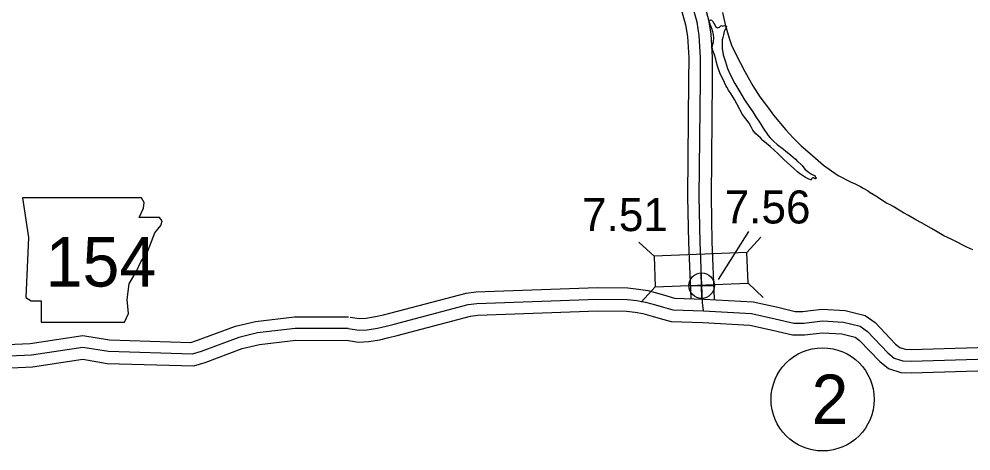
# Model space of a CAD drawing. Extents: x -83719 to 153526, y -11835 to 11446.
# Drawn here: x -2041.6 to -1635.6, y 152.5 to 336.6 of the extents above; entities that cross this region are included whole.
import ezdxf

# ---------------------------------------------------------------- set-up
doc = ezdxf.new("R2010")
doc.units = 0
for name, color, linetype in [('Level 10', 7, 'Continuous'), ('Level 11', 7, 'Continuous'), ('Level 2', 7, 'Continuous'), ('Level 20', 7, 'Continuous'), ('Level 21', 7, 'Continuous'), ('Level 25', 7, 'Continuous'), ('Level 26', 7, 'Continuous'), ('Level 27', 7, 'Continuous'), ('Level 58', 7, 'Continuous'), ('Level 59', 7, 'Continuous'), ('Level 9', 7, 'Continuous')]:
    doc.layers.add(name, color=color, linetype=linetype)

msp = doc.modelspace()

# ---------------------------------------------------------------- linework, layer by layer
at = {"layer": 'Level 10'}
for points in [[(-1900.43, 209.57), (-1896.34, 208.96), (-1893.68, 209.14), (-1889.63, 209.74), (-1886.21, 210.54), (-1882.84, 211.38), (-1850.96, 219.81), (-1846.75, 220.38), (-1794.91, 222.15), (-1781.98, 221.99), (-1777.45, 221.51), (-1773.37, 220.84), (-1768.76, 219.61), (-1765.3, 218.56), (-1761.99, 217.63), (-1749.48, 217.25), (-1728.55, 216.01), (-1718, 213.73), (-1710.57, 211.94), (-1707.26, 211.99), (-1704.07, 212.35), (-1699.02, 212.93), (-1689.24, 212.36), (-1680.73, 210.26), (-1676.48, 207.18), (-1667.72, 197.99), (-1665.9, 196.53), (-1663.73, 195.82), (-1661.1, 195.74), (-1618.7, 196.99)], [(-1901.89, 199.67), (-1896.75, 198.91), (-1892.62, 199.19), (-1887.75, 199.91), (-1883.85, 200.82), (-1880.35, 201.7), (-1849.01, 209.98), (-1845.91, 210.4), (-1794.81, 212.15), (-1782.57, 212), (-1778.79, 211.59), (-1775.48, 211.05), (-1771.5, 209.99), (-1768.11, 208.96), (-1763.51, 207.67), (-1749.92, 207.26), (-1729.91, 206.07), (-1720.23, 203.98), (-1711.69, 201.92), (-1706.62, 201.99), (-1702.94, 202.42), (-1698.74, 202.89), (-1690.74, 202.43), (-1685.02, 201.02), (-1683.09, 199.62), (-1674.5, 190.61), (-1670.74, 187.58), (-1665.46, 185.87), (-1661.1, 185.73), (-1618.55, 186.99)], [(-2113.97, 185.04), (-2087.99, 186.84), (-2073.05, 190.25), (-2060.01, 197.24), (-2036.82, 198.35), (-2014.37, 201.66), (-2003.01, 199.79), (-1968.37, 198.76), (-1965.47, 199.64), (-1949.33, 205.69), (-1940.76, 207.7), (-1924.09, 209.72), (-1901.14, 209.62)], [(-2112.8, 175.1), (-2086.52, 176.92), (-2069.51, 180.8), (-2057.28, 187.36), (-2035.85, 188.38), (-2014.45, 191.54), (-2003.98, 189.81), (-1967.03, 188.71), (-1962.26, 190.17), (-1946.42, 196.1), (-1939.01, 197.84), (-1923.51, 199.71), (-1901.18, 199.62)]]:
    msp.add_lwpolyline(points, dxfattribs=at)
at = {"layer": 'Level 11'}
for points in [[(-1766.34, 466.82), (-1763.7, 466.38), (-1754.23, 452.81), (-1746.14, 436.05), (-1746.1, 416.19), (-1746.29, 373.54), (-1746.81, 368.07), (-1751.35, 359.76), (-1751.41, 356.34), (-1751.08, 349.32), (-1747.52, 336.31), (-1746.61, 330.23), (-1745.93, 320.44), (-1746.01, 310.55), (-1746.46, 260.86)], [(-1772.85, 457.78), (-1769.5, 457.22), (-1762.89, 447.74), (-1756.13, 433.75), (-1756.1, 416.2), (-1756.28, 374.04), (-1756.57, 371.07), (-1761.31, 362.4), (-1761.42, 356.19), (-1761.02, 347.74), (-1757.32, 334.24), (-1756.56, 329.14), (-1755.93, 320.13), (-1756.01, 310.64), (-1756.46, 260.95)], [(-1756.46, 260.81), (-1756.07, 241.32), (-1755.13, 217.61)], [(-1746.46, 261.01), (-1746.07, 241.62), (-1745.11, 217.13)]]:
    msp.add_lwpolyline(points, dxfattribs=at)
at = {"layer": 'Level 2'}
for points in [[(-1741.55, 339.38), (-1740.49, 334.31), (-1738.66, 328.46), (-1737.69, 325.56), (-1735.77, 321.31), (-1732.02, 314.24), (-1728.58, 308.2), (-1725.69, 303.43), (-1722.01, 298.63), (-1719.84, 295.68), (-1714.5, 289.37), (-1711.49, 286), (-1708.02, 282.6), (-1705.13, 280.19), (-1701.96, 277.26), (-1698.43, 274.39), (-1695.07, 271.86), (-1692.25, 269.86), (-1686.62, 267.05), (-1685.02, 266.4), (-1682.77, 265.23), (-1681.6, 264.47), (-1679.78, 263.46), (-1678.07, 262.24)], [(-1741.55, 339.38), (-1740.49, 334.31), (-1738.66, 328.46), (-1737.69, 325.56), (-1735.77, 321.31), (-1732.02, 314.24), (-1728.58, 308.2), (-1725.69, 303.43), (-1722.01, 298.63), (-1719.84, 295.68), (-1714.5, 289.37), (-1711.49, 286), (-1708.02, 282.6), (-1705.13, 280.19), (-1701.96, 277.26), (-1698.43, 274.39), (-1695.07, 271.86), (-1692.25, 269.86), (-1686.62, 267.05), (-1685.02, 266.4), (-1682.77, 265.23), (-1681.6, 264.47), (-1679.78, 263.46), (-1678.07, 262.24)], [(-1634.83, 238.25), (-1637.32, 239.41), (-1639.3, 240.42), (-1641.24, 241.42), (-1644.06, 242.71), (-1647.15, 244.16), (-1649.94, 245.95), (-1652.4, 247.28), (-1656.73, 249.75), (-1659.05, 250.95), (-1662.21, 252.8), (-1664.36, 254), (-1666.18, 255.2), (-1668.77, 256.7), (-1670.11, 257.38), (-1671.86, 258.28), (-1674.12, 259.85), (-1676.2, 261.12), (-1678.07, 262.24)], [(-1634.83, 238.25), (-1637.32, 239.41), (-1639.3, 240.42), (-1641.24, 241.42), (-1644.06, 242.71), (-1647.15, 244.16), (-1649.94, 245.95), (-1652.4, 247.28), (-1656.73, 249.75), (-1659.05, 250.95), (-1662.21, 252.8), (-1664.36, 254), (-1666.18, 255.2), (-1668.77, 256.7), (-1670.11, 257.38), (-1671.86, 258.28), (-1674.12, 259.85), (-1676.2, 261.12), (-1678.07, 262.24)]]:
    msp.add_lwpolyline(points, dxfattribs=at)
at = {"layer": 'Level 20'}
for p, q in [((-1770.74, 235.57), (-1777.2, 241.54)), ((-1731.17, 237.13), (-1725.19, 243.59)), ((-1730.65, 223.94), (-1724.19, 217.96)), ((-1770.22, 222.38), (-1776.19, 215.92))]:
    msp.add_line(p, q, dxfattribs=at)
msp.add_lwpolyline([(-1731.17, 237.13), (-1770.74, 235.57), (-1770.22, 222.38), (-1730.65, 223.94)], close=True, dxfattribs=at)
at = {"layer": 'Level 21'}
msp.add_lwpolyline([(-2040.06, 260.43), (-2037.53, 243.51), (-2038.65, 217.85), (-2036.4, 216.44), (-2032.17, 216.44), (-2032.17, 207.42), (-1996.64, 207.42), (-1994.95, 211.09), (-1995.51, 217.01), (-1994.67, 223.78), (-1991.57, 229.13), (-1989.59, 233.08), (-1986.77, 237.31), (-1985.08, 241.82), (-1983.67, 245.49), (-1981.13, 248.59), (-1980.57, 250.56), (-1981.7, 251.97), (-1990.44, 251.97), (-1988.46, 255.92), (-1988.18, 258.46), (-1989.35, 260.41)], close=True, dxfattribs=at)
at = {"layer": 'Level 25'}
msp.add_line((-1730.47, 246.08), (-1743.37, 225.52), dxfattribs=at)
at = {"layer": 'Level 26'}
for p, q in [((-1750.35, 217.53), (-1750.6, 228.38)), ((-1755.9, 222.83), (-1745.05, 223.08))]:
    msp.add_line(p, q, dxfattribs=at)
msp.add_circle((-1750.47, 222.96), 5.43, dxfattribs=at)
at = {"layer": 'Level 27'}
msp.add_circle((-1698.86, 174.46), 22, dxfattribs=at)
at = {"layer": 'Level 59'}
for points in [[(-1751.46, 260.91), (-1751.01, 310.59), (-1750.93, 320.28), (-1751.58, 329.69), (-1752.42, 335.27), (-1756.05, 348.53), (-1756.42, 356.27), (-1756.33, 361.08), (-1751.69, 369.57), (-1751.29, 373.79), (-1751.1, 416.19), (-1751.14, 434.9), (-1758.56, 450.28), (-1766.6, 461.8), (-1769.61, 462.31)], [(-1749.7, 212.25), (-1750.06, 215.76), (-1751.07, 241.47), (-1751.46, 260.91)], [(-1901.16, 204.62), (-1896.55, 203.94), (-1893.15, 204.16), (-1888.69, 204.82), (-1885.03, 205.68), (-1881.6, 206.54), (-1849.99, 214.89), (-1846.33, 215.39), (-1794.86, 217.15), (-1782.28, 216.99), (-1778.12, 216.55), (-1774.42, 215.94), (-1770.13, 214.8), (-1766.71, 213.76), (-1762.75, 212.65), (-1749.7, 212.25), (-1729.23, 211.04), (-1719.12, 208.85), (-1711.13, 206.93), (-1706.94, 206.99), (-1703.51, 207.38), (-1698.88, 207.91), (-1689.99, 207.39), (-1682.87, 205.64), (-1679.78, 203.4), (-1671.11, 194.3), (-1668.32, 192.05), (-1664.6, 190.84), (-1661.1, 190.74), (-1618.62, 191.99)], [(-1901.16, 204.62), (-1923.8, 204.71), (-1939.89, 202.77), (-1947.87, 200.89), (-1963.86, 194.9), (-1967.7, 193.74), (-2003.5, 194.8), (-2014.41, 196.6), (-2036.33, 193.37), (-2058.64, 192.3)]]:
    msp.add_lwpolyline(points, dxfattribs=at)
at = {"layer": 'Level 9'}
for points in [[(-1707.96, 274.62), (-1707.59, 274.12), (-1706.88, 273.23), (-1706.3, 272.47), (-1705.16, 271.64), (-1704.42, 271.09), (-1703.61, 270.53), (-1703.08, 270.23), (-1702.64, 270.04), (-1702.1, 269.74), (-1702, 269.54), (-1701.87, 269.25), (-1701.83, 269.18), (-1701.59, 268.71), (-1701.69, 268.61), (-1701.86, 268.54), (-1702.09, 268.57), (-1702.36, 268.67), (-1702.79, 268.87), (-1703.03, 268.93), (-1703.36, 268.83), (-1703.52, 268.63), (-1703.55, 268.39), (-1703.65, 268.16), (-1703.75, 268.09), (-1703.92, 268.05), (-1703.98, 268.05), (-1704.22, 268.15), (-1704.72, 268.34), (-1706.23, 269.06), (-1707.07, 269.65), (-1708.27, 270.44), (-1708.64, 270.64), (-1709.65, 271.46), (-1711.17, 272.88), (-1712.52, 274.2), (-1714.03, 275.52), (-1715.38, 276.7), (-1716.59, 277.89), (-1718.17, 279.41), (-1719.32, 280.56), (-1721.24, 282.34), (-1722.82, 283.59), (-1724.37, 284.85), (-1725.35, 285.94), (-1726.42, 286.86), (-1727.37, 287.75), (-1728.58, 289.27), (-1729.4, 290.66), (-1730.22, 292.26), (-1733.03, 295.96), (-1735.41, 300.48), (-1736.4, 302.3), (-1738, 304.92), (-1738.98, 306.38), (-1739.73, 307.54), (-1740.17, 308.34), (-1740.72, 309.63), (-1741.47, 311.19), (-1742.53, 313.32), (-1743.77, 316.54), (-1744.29, 318.61), (-1744.37, 319.58), (-1745.1, 321.84), (-1745.68, 323.23), (-1745.86, 323.87), (-1745.97, 324.83), (-1745.46, 326.94), (-1745.32, 328.65), (-1745.43, 330.08), (-1745.72, 331.25), (-1746.13, 332.58), (-1746.62, 333.97), (-1746.89, 334.54), (-1747.13, 335.1), (-1747.23, 335.47), (-1746.94, 336.01), (-1746.68, 336.31), (-1746.24, 336.22), (-1745.97, 335.89), (-1745.57, 335.39), (-1745.26, 334.79), (-1744.89, 334.1), (-1744.58, 333.5), (-1743.7, 332.87), (-1743.27, 333.05), (-1742.91, 333.22), (-1742.55, 333.45), (-1742.22, 333.69), (-1741.95, 333.86), (-1741.68, 333.8), (-1741.52, 333.6), (-1741.15, 333.74), (-1740.72, 333.84), (-1740.29, 333.78), (-1739.99, 333.72), (-1739.92, 333.52), (-1740.04, 333.02), (-1740.4, 332.11), (-1740.82, 331.3), (-1741.2, 329.96)], [(-1707.96, 274.62), (-1707.59, 274.12), (-1706.88, 273.23), (-1706.3, 272.47), (-1705.16, 271.64), (-1704.42, 271.09), (-1703.61, 270.53), (-1703.08, 270.23), (-1702.64, 270.04), (-1702.1, 269.74), (-1702, 269.54), (-1701.87, 269.25), (-1701.83, 269.18), (-1701.59, 268.71), (-1701.69, 268.61), (-1701.86, 268.54), (-1702.09, 268.57), (-1702.36, 268.67), (-1702.79, 268.87), (-1703.03, 268.93), (-1703.36, 268.83), (-1703.52, 268.63), (-1703.55, 268.39), (-1703.65, 268.16), (-1703.75, 268.09), (-1703.92, 268.05), (-1703.98, 268.05), (-1704.22, 268.15), (-1704.72, 268.34), (-1706.23, 269.06), (-1707.07, 269.65), (-1708.27, 270.44), (-1708.64, 270.64), (-1709.65, 271.46), (-1711.17, 272.88), (-1712.52, 274.2), (-1714.03, 275.52), (-1715.38, 276.7), (-1716.59, 277.89), (-1718.17, 279.41), (-1719.32, 280.56), (-1721.24, 282.34), (-1722.82, 283.59), (-1724.37, 284.85), (-1725.35, 285.94), (-1726.42, 286.86), (-1727.37, 287.75), (-1728.58, 289.27), (-1729.4, 290.66), (-1730.22, 292.26), (-1733.03, 295.96), (-1735.41, 300.48), (-1736.4, 302.3), (-1738, 304.92), (-1738.98, 306.38), (-1739.73, 307.54), (-1740.17, 308.34), (-1740.72, 309.63), (-1741.47, 311.19), (-1742.53, 313.32), (-1743.77, 316.54), (-1744.29, 318.61), (-1744.37, 319.58), (-1745.1, 321.84), (-1745.68, 323.23), (-1745.86, 323.87), (-1745.97, 324.83), (-1745.46, 326.94), (-1745.32, 328.65), (-1745.43, 330.08), (-1745.72, 331.25), (-1746.13, 332.58), (-1746.62, 333.97), (-1746.89, 334.54), (-1747.13, 335.1), (-1747.23, 335.47), (-1746.94, 336.01), (-1746.68, 336.31), (-1746.24, 336.22), (-1745.97, 335.89), (-1745.57, 335.39), (-1745.26, 334.79), (-1744.89, 334.1), (-1744.58, 333.5), (-1743.7, 332.87), (-1743.27, 333.05), (-1742.91, 333.22), (-1742.55, 333.45), (-1742.22, 333.69), (-1741.95, 333.86), (-1741.68, 333.8), (-1741.52, 333.6), (-1741.15, 333.74), (-1740.72, 333.84), (-1740.29, 333.78), (-1739.99, 333.72), (-1739.92, 333.52), (-1740.04, 333.02), (-1740.4, 332.11), (-1740.82, 331.3), (-1741.2, 329.96)], [(-1741.2, 329.96), (-1741.49, 328.83), (-1741.71, 327.72), (-1741.78, 325.52), (-1741.76, 324.01), (-1741.23, 321.31), (-1740.36, 318.39), (-1739.46, 315.56), (-1738.2, 312.7), (-1736.25, 309.18), (-1734.21, 305.57), (-1732.14, 302.22), (-1730.27, 299.47), (-1728.68, 297.05), (-1727.42, 294.96), (-1725.56, 292.24), (-1724.17, 290.09), (-1722.1, 286.98), (-1721.18, 285.95), (-1719.77, 284.53), (-1718.19, 283.11), (-1715.6, 281.14), (-1714.55, 280.25), (-1713.28, 279.33), (-1712.47, 278.61), (-1711.43, 277.68), (-1710.38, 276.89), (-1709.51, 275.84), (-1709.24, 275.7)], [(-1741.2, 329.96), (-1741.49, 328.83), (-1741.71, 327.72), (-1741.78, 325.52), (-1741.76, 324.01), (-1741.23, 321.31), (-1740.36, 318.39), (-1739.46, 315.56), (-1738.2, 312.7), (-1736.25, 309.18), (-1734.21, 305.57), (-1732.14, 302.22), (-1730.27, 299.47), (-1728.68, 297.05), (-1727.42, 294.96), (-1725.56, 292.24), (-1724.17, 290.09), (-1722.1, 286.98), (-1721.18, 285.95), (-1719.77, 284.53), (-1718.19, 283.11), (-1715.6, 281.14), (-1714.55, 280.25), (-1713.28, 279.33), (-1712.47, 278.61), (-1711.43, 277.68), (-1710.38, 276.89), (-1709.51, 275.84), (-1709.24, 275.7)], [(-1707.96, 274.62), (-1709.24, 275.7)], [(-1707.96, 274.62), (-1709.24, 275.7)]]:
    msp.add_lwpolyline(points, dxfattribs=at)

# ---------------------------------------------------------------- texts
at = {"layer": 'Level 21'}
msp.add_text('154', height=21.12, dxfattribs=at).set_placement((-2030.23, 222.56))
at = {"layer": 'Level 25'}
msp.add_text('7.56', height=14.08, dxfattribs=at).set_placement((-1740.68, 249.46))
at = {"layer": 'Level 27'}
msp.add_text('2', height=21.12, dxfattribs=at).set_placement((-1703.58, 163.9))
at = {"layer": 'Level 58'}
msp.add_text('7.51', height=14.08, dxfattribs=at).set_placement((-1801.49, 246.21))

doc.saveas('drawing.dxf')
